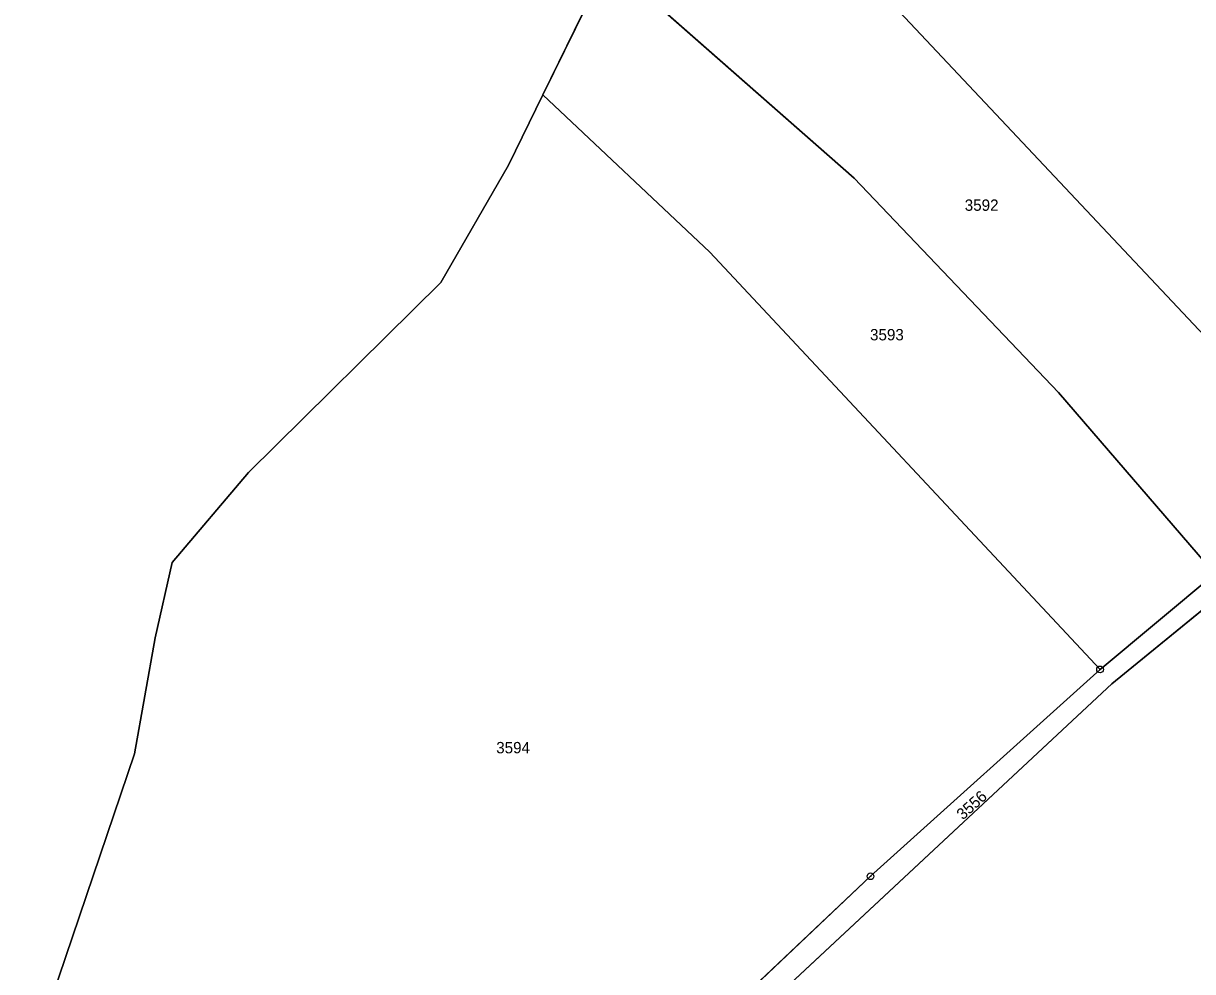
# Model space of a CAD drawing. Extents: x -689422 to -685210, y -987725 to -982160.
# Drawn here: x -688513.6 to -688338.6, y -984315.8 to -984173.9 of the extents above; entities that cross this region are included whole.
import ezdxf

# ---------------------------------------------------------------- set-up
doc = ezdxf.new("R2010")
doc.units = 0
for name, color, linetype in [('KN_Hranice obce', 7, 'Continuous'), ('KN_Hranice_katastrální území', 7, 'Continuous'), ('KN_Hranice_parcel', 7, 'Continuous'), ('KN_Parcelni cisla', 7, 'Continuous'), ('KN_Polygon parcely', 7, 'Continuous'), ('KN_POZEMKY_ORNA PUDA', 7, 'Continuous'), ('KN_POZEMKY_OSTATNI PLOCHA', 7, 'Continuous'), ('KN_POZEMKY_TTP', 7, 'Continuous'), ('KN_VYUZITI_17_ostatni plocha_ostatni komunikace', 7, 'Continuous'), ('KN_Značky bodu BP', 7, 'Continuous')]:
    doc.layers.add(name, color=color, linetype=linetype)

msp = doc.modelspace()

# ---------------------------------------------------------------- linework, layer by layer
at = {"layer": 'KN_Hranice obce'}
msp.add_lwpolyline([(-688426.08, -984164.69), (-688435.82, -984184.61), (-688440.98, -984195.15), (-688451.12, -984212.71), (-688479.92, -984241.13), (-688491.32, -984254.62), (-688493.88, -984265.86), (-688496.96, -984283.24), (-688512.25, -984328.23)], dxfattribs=at)
at = {"layer": 'KN_Hranice_katastrální území'}
msp.add_lwpolyline([(-688426.08, -984164.69), (-688435.82, -984184.61), (-688440.98, -984195.15), (-688451.12, -984212.71), (-688479.92, -984241.13), (-688491.32, -984254.62), (-688493.88, -984265.86), (-688496.96, -984283.24), (-688512.25, -984328.23)], dxfattribs=at)
at = {"layer": 'KN_Hranice_parcel'}
for p, q in [((-688426.08, -984164.69), (-688435.82, -984184.61)), ((-688435.82, -984184.61), (-688440.98, -984195.15)), ((-688352.42, -984270.6), (-688335.25, -984256.31)), ((-688496.96, -984283.24), (-688512.25, -984328.23))]:
    msp.add_line(p, q, dxfattribs=at)
for points in [[(-688335.25, -984222.3), (-688382.44, -984172.19), (-688416.58, -984145.75)], [(-688426.08, -984164.69), (-688389.21, -984197.08), (-688358.65, -984229.13), (-688335.25, -984256.31)], [(-688435.82, -984184.61), (-688410.85, -984208.17), (-688352.42, -984270.6)], [(-688440.98, -984195.15), (-688451.12, -984212.71), (-688479.92, -984241.13), (-688491.32, -984254.62), (-688493.88, -984265.86), (-688496.96, -984283.24)], [(-688333.33, -984258.62), (-688350.63, -984272.75), (-688434.3, -984350.74), (-688463.41, -984383.11)], [(-688464.89, -984380.5), (-688444.89, -984358.12), (-688417.17, -984330.26), (-688386.77, -984301.57), (-688352.42, -984270.6)]]:
    msp.add_lwpolyline(points, dxfattribs=at)
at = {"layer": 'KN_Polygon parcely'}
for points in [[(-688360.38, -984037.58), (-688351.6, -984041.22), (-688359.16, -984059.76), (-688360.57, -984063.22), (-688381.16, -984092.4), (-688411.77, -984146.33), (-688415.54, -984144.05), (-688416.58, -984145.75), (-688382.44, -984172.19), (-688335.25, -984222.3), (-688320.51, -984205.53), (-688312.96, -984209.47), (-688302.04, -984224.42), (-688286.45, -984204.39), (-688247.24, -984158.13), (-688221.07, -984121.18), (-688223.2, -984112.33), (-688288.11, -984067.01), (-688305.22, -984056.23), (-688319.91, -984048.92), (-688334.64, -984043.24)], [(-688358.65, -984229.13), (-688335.25, -984256.31), (-688320.86, -984242.81), (-688335.25, -984222.3), (-688382.44, -984172.19), (-688416.58, -984145.75), (-688417.78, -984147.72), (-688426.08, -984164.69), (-688389.21, -984197.08)], [(-688410.85, -984208.17), (-688352.42, -984270.6), (-688335.25, -984256.31), (-688358.65, -984229.13), (-688389.21, -984197.08), (-688426.08, -984164.69), (-688435.82, -984184.61)], [(-688386.77, -984301.57), (-688352.42, -984270.6), (-688410.85, -984208.17), (-688435.82, -984184.61), (-688440.98, -984195.15), (-688451.12, -984212.71), (-688479.92, -984241.13), (-688491.32, -984254.62), (-688493.88, -984265.86), (-688496.96, -984283.24), (-688512.25, -984328.23), (-688513.61, -984332.24), (-688494.24, -984348.25), (-688464.89, -984380.5), (-688444.89, -984358.12), (-688417.17, -984330.26)], [(-688333.33, -984258.62), (-688319.09, -984245.01), (-688320.86, -984242.81), (-688335.25, -984256.31), (-688352.42, -984270.6), (-688386.77, -984301.57), (-688417.17, -984330.26), (-688444.89, -984358.12), (-688464.89, -984380.5), (-688463.41, -984383.11), (-688434.3, -984350.74), (-688350.63, -984272.75)], [(-688310.66, -984285.19), (-688333.33, -984258.62), (-688350.63, -984272.75), (-688434.3, -984350.74), (-688463.41, -984383.11), (-688418.64, -984462.03), (-688397.47, -984502.66), (-688382.21, -984494.98), (-688365.99, -984484.95), (-688344.22, -984485.07), (-688352.68, -984424.32), (-688343.44, -984362.56), (-688337.85, -984343.69), (-688332.15, -984324.44), (-688319.79, -984300.23)]]:
    msp.add_lwpolyline(points, close=True, dxfattribs=at)
at = {"layer": 'KN_POZEMKY_ORNA PUDA'}
for p, q in [((-688435.82, -984184.61), (-688426.08, -984164.69)), ((-688389.21, -984197.08), (-688426.08, -984164.69)), ((-688426.08, -984164.69), (-688389.21, -984197.08)), ((-688382.44, -984172.19), (-688335.25, -984222.3)), ((-688335.25, -984222.3), (-688382.44, -984172.19)), ((-688440.98, -984195.15), (-688435.82, -984184.61)), ((-688435.82, -984184.61), (-688410.85, -984208.17)), ((-688410.85, -984208.17), (-688435.82, -984184.61)), ((-688451.12, -984212.71), (-688440.98, -984195.15)), ((-688358.65, -984229.13), (-688389.21, -984197.08)), ((-688389.21, -984197.08), (-688358.65, -984229.13)), ((-688410.85, -984208.17), (-688352.42, -984270.6)), ((-688352.42, -984270.6), (-688410.85, -984208.17)), ((-688479.92, -984241.13), (-688451.12, -984212.71)), ((-688335.25, -984256.31), (-688358.65, -984229.13)), ((-688358.65, -984229.13), (-688335.25, -984256.31)), ((-688491.32, -984254.62), (-688479.92, -984241.13)), ((-688493.88, -984265.86), (-688491.32, -984254.62)), ((-688335.25, -984256.31), (-688352.42, -984270.6)), ((-688496.96, -984283.24), (-688493.88, -984265.86)), ((-688352.42, -984270.6), (-688386.77, -984301.57)), ((-688512.25, -984328.23), (-688496.96, -984283.24)), ((-688386.77, -984301.57), (-688417.17, -984330.26))]:
    msp.add_line(p, q, dxfattribs=at)
at = {"layer": 'KN_POZEMKY_OSTATNI PLOCHA'}
for p, q in [((-688352.42, -984270.6), (-688335.25, -984256.31)), ((-688333.33, -984258.62), (-688350.63, -984272.75)), ((-688386.77, -984301.57), (-688352.42, -984270.6)), ((-688350.63, -984272.75), (-688434.3, -984350.74)), ((-688417.17, -984330.26), (-688386.77, -984301.57))]:
    msp.add_line(p, q, dxfattribs=at)
at = {"layer": 'KN_POZEMKY_TTP'}
for p, q in [((-688350.63, -984272.75), (-688333.33, -984258.62)), ((-688434.3, -984350.74), (-688350.63, -984272.75))]:
    msp.add_line(p, q, dxfattribs=at)
at = {"layer": 'KN_VYUZITI_17_ostatni plocha_ostatni komunikace'}
for p, q in [((-688352.42, -984270.6), (-688335.25, -984256.31)), ((-688333.33, -984258.62), (-688350.63, -984272.75)), ((-688386.77, -984301.57), (-688352.42, -984270.6)), ((-688350.63, -984272.75), (-688434.3, -984350.74)), ((-688417.17, -984330.26), (-688386.77, -984301.57))]:
    msp.add_line(p, q, dxfattribs=at)
at = {"layer": 'KN_Značky bodu BP'}
for centre, radius in [((-688352.42, -984270.6), 0.5), ((-688352.42, -984270.6), 0.0303), ((-688386.77, -984301.57), 0.5), ((-688386.77, -984301.57), 0.0303)]:
    msp.add_circle(centre, radius, dxfattribs=at)

# ---------------------------------------------------------------- texts
at = {"layer": 'KN_Parcelni cisla'}
for s, p in [('3592', (-688372.67, -984201.96)), ('3593', (-688386.85, -984221.35)), ('3594', (-688442.82, -984283.16))]:
    msp.add_text(s, height=1.7, dxfattribs=at).set_placement(p)
msp.add_text('3556', height=1.7, rotation=42, dxfattribs=at).set_placement((-688372.95, -984293.22))

doc.saveas('drawing.dxf')
